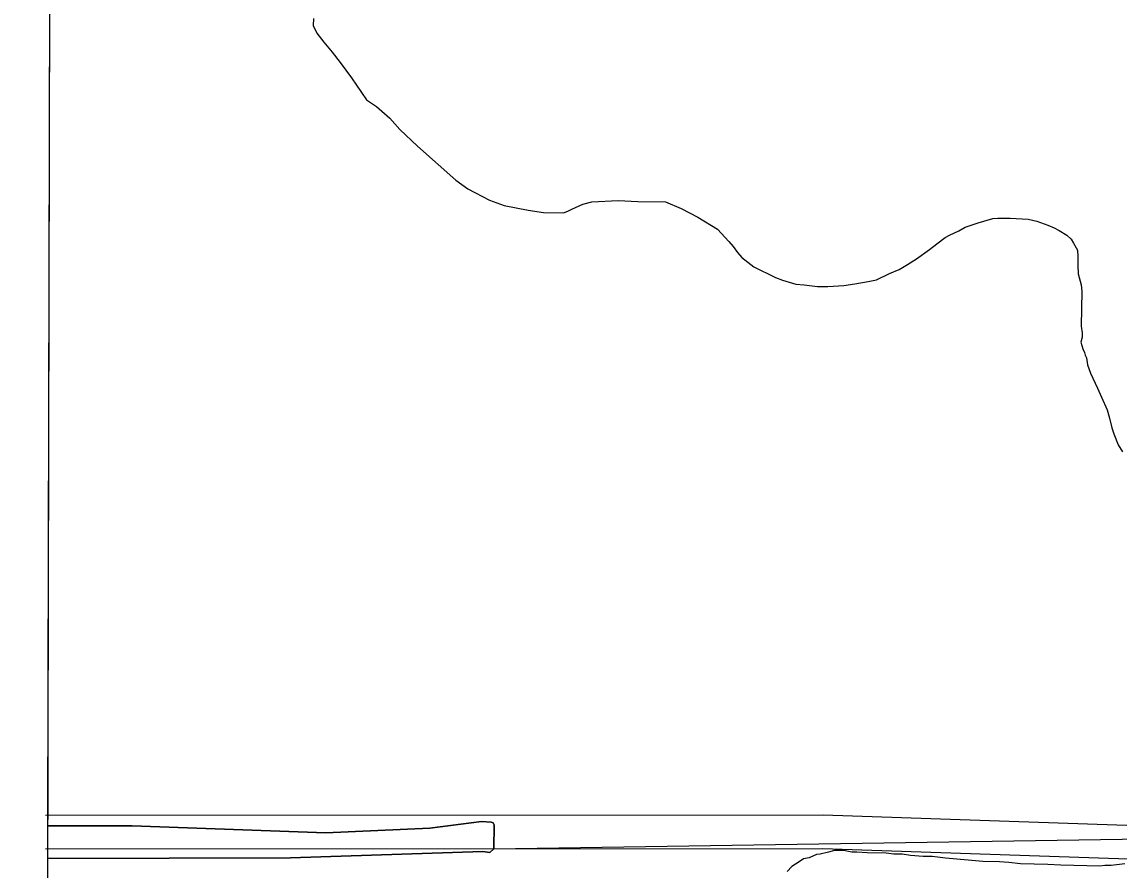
# Model space of a CAD drawing. Extents: x 3187622 to 3225504, y 800805 to 826213.
# Drawn here: x 3191794 to 3192767, y 815518 to 816271 of the extents above; entities that cross this region are included whole.
import ezdxf

# ---------------------------------------------------------------- set-up
doc = ezdxf.new("R2010")
doc.units = 0
for name, color, linetype in [('V-GRID-FRAM', 7, 'Continuous'), ('V-ROAD-CNTR', 7, 'Continuous'), ('V-SITE-VEGE', 7, 'Continuous'), ('V-TOPO-SHOR', 7, 'Continuous')]:
    doc.layers.add(name, color=color, linetype=linetype)

msp = doc.modelspace()

# ---------------------------------------------------------------- linework, layer by layer
at = {"layer": 'V-GRID-FRAM'}
msp.add_lwpolyline([(3191838.83, 824434.07), (3223248.62, 824370.11), (3223219.52, 806183.49), (3191793.86, 806247.48), (3191838.83, 824434.07)], dxfattribs=at)
at = {"layer": 'V-ROAD-CNTR'}
for points in [[(3192947.63, 815551.62), (3192504.58, 815566.69), (3191814.76, 815566.39)], [(3192950.39, 815521.51), (3192504.07, 815536.69), (3191814.78, 815536.39)]]:
    msp.add_lwpolyline(points, dxfattribs=at)
at = {"layer": 'V-SITE-VEGE'}
for p, q in [((3191816.88, 815557.09), (3191819.06, 816440.2)), ((3192052.44, 816273.67), (3192052.34, 816267.42)), ((3192052.34, 816267.42), (3192055.62, 816260.55)), ((3192055.62, 816260.55), (3192061.72, 816252.49)), ((3192061.72, 816252.49), (3192068.95, 816243.85)), ((3192068.95, 816243.85), (3192076.17, 816234.63)), ((3192076.17, 816234.63), (3192086.15, 816220.83)), ((3192086.15, 816220.83), (3192099.43, 816201.29)), ((3192099.43, 816201.29), (3192108.41, 816195.45)), ((3192108.41, 816195.45), (3192120.15, 816185.02)), ((3192120.15, 816185.02), (3192129.07, 816175.21)), ((3192129.07, 816175.21), (3192144.7, 816160.17)), ((3192144.7, 816160.17), (3192178.8, 816130.04)), ((3192178.8, 816130.04), (3192189.46, 816122.47)), ((3192189.46, 816122.47), (3192208.58, 816112.48)), ((3192208.58, 816112.48), (3192221.56, 816107.71)), ((3192221.56, 816107.71), (3192243.06, 816103.35)), ((3192243.06, 816103.35), (3192256.65, 816101.41)), ((3192278.25, 816102.73), (3192281.69, 816104.37)), ((3192281.69, 816104.37), (3192291.42, 816108.74)), ((3192291.42, 816108.74), (3192299.41, 816110.87)), ((3192299.41, 816110.87), (3192322.71, 816112.16)), ((3192322.71, 816112.16), (3192340.3, 816111.28)), ((3192340.3, 816111.28), (3192364.71, 816110.85)), ((3192364.71, 816110.85), (3192378.8, 816104.92)), ((3192378.8, 816104.92), (3192393.43, 816097.28)), ((3192256.65, 816101.41), (3192274.25, 816101.09)), ((3192274.25, 816101.09), (3192278.25, 816102.73)), ((3192393.43, 816097.28), (3192410.84, 816086.76)), ((3192642.05, 816092.32), (3192655.18, 816096.06)), ((3192655.18, 816096.06), (3192659.73, 816096.54)), ((3192659.73, 816096.54), (3192670.51, 816096.35)), ((3192670.51, 816096.35), (3192686.39, 816095.51)), ((3192686.39, 816095.51), (3192694.31, 816093.66)), ((3192694.31, 816093.66), (3192703.9, 816090.08)), ((3192410.84, 816086.76), (3192420.87, 816075.79)), ((3192616.87, 816081.4), (3192624.89, 816085.24)), ((3192624.89, 816085.24), (3192630.62, 816088.54)), ((3192630.62, 816088.54), (3192642.05, 816092.32)), ((3192703.9, 816090.08), (3192709.54, 816087.71)), ((3192709.54, 816087.71), (3192714.04, 816085.37)), ((3192714.04, 816085.37), (3192720.78, 816081.27)), ((3192420.87, 816075.79), (3192424.77, 816071.18)), ((3192605.38, 816073.66), (3192612.86, 816079.2)), ((3192612.86, 816079.2), (3192616.87, 816081.4)), ((3192720.78, 816081.27), (3192724.69, 816077.79)), ((3192724.69, 816077.79), (3192726.9, 816074.35)), ((3192726.9, 816074.35), (3192730.2, 816068.04)), ((3192424.77, 816071.18), (3192428.65, 816066)), ((3192428.65, 816066), (3192432.54, 816061.39)), ((3192587.54, 816060.34), (3192599.04, 816068.66)), ((3192599.04, 816068.66), (3192605.38, 816073.66)), ((3192730.2, 816068.04), (3192730.67, 816062.35)), ((3192432.54, 816061.39), (3192443.18, 816053.25)), ((3192572.04, 816050.97), (3192579.5, 816055.38)), ((3192579.5, 816055.38), (3192587.54, 816060.34)), ((3192730.67, 816062.35), (3192730.53, 816054.41)), ((3192730.53, 816054.41), (3192730.96, 816047.02)), ((3192443.18, 816053.25), (3192462.33, 816043.82)), ((3192552, 816041.67), (3192563.46, 816047.14)), ((3192563.46, 816047.14), (3192572.04, 816050.97)), ((3192730.96, 816047.02), (3192733.63, 816037.32)), ((3192462.33, 816043.82), (3192468.53, 816041.44)), ((3192468.53, 816041.44), (3192480.39, 816037.83)), ((3192480.39, 816037.83), (3192487.76, 816037.13)), ((3192487.76, 816037.13), (3192499.66, 816035.78)), ((3192499.66, 816035.78), (3192508.74, 816035.62)), ((3192508.74, 816035.62), (3192522.95, 816036.51)), ((3192522.95, 816036.51), (3192532.63, 816038.04)), ((3192532.63, 816038.04), (3192544.59, 816040.1)), ((3192544.59, 816040.1), (3192552, 816041.67)), ((3192733.63, 816037.32), (3192734.1, 816031.63)), ((3192734.1, 816031.63), (3192733.54, 816000.41)), ((3192733.54, 816000.41), (3192734.58, 815994.71)), ((3192734.51, 815990.74), (3192733.29, 815986.22)), ((3192733.29, 815986.22), (3192734.9, 815980.51)), ((3192734.58, 815994.71), (3192734.51, 815990.74)), ((3192734.9, 815980.51), (3192736.54, 815977.08)), ((3192736.54, 815977.08), (3192737.07, 815974.8)), ((3192737.07, 815974.8), (3192738.16, 815972.51)), ((3192738.16, 815972.51), (3192739.19, 815966.24)), ((3192739.19, 815966.24), (3192741.89, 815958.81)), ((3192741.89, 815958.81), (3192747.91, 815945.65)), ((3192747.91, 815945.65), (3192751.74, 815937.63)), ((3192751.74, 815937.63), (3192756.65, 815926.18)), ((3192756.65, 815926.18), (3192758.79, 815918.77)), ((3192758.79, 815918.77), (3192760.91, 815910.21)), ((3192760.91, 815910.21), (3192762.52, 815905.07)), ((3192762.52, 815905.07), (3192766.32, 815895.35)), ((3192766.32, 815895.35), (3192770.19, 815889.04)), ((3192201.7, 815560.96), (3192155.59, 815555.06)), ((3192210.28, 815560.49), (3192201.7, 815560.96)), ((3192211.84, 815559.77), (3192210.28, 815560.49)), ((3192212.67, 815558.14), (3192211.84, 815559.77)), ((3192212.62, 815536.64), (3192212.67, 815558.14)), ((3191891.5, 815557.2), (3191816.88, 815557.09)), ((3192063.46, 815550.98), (3191891.5, 815557.2)), ((3192155.59, 815555.06), (3192063.46, 815550.98)), ((3191816.81, 815528.12), (3192032, 815528.74)), ((3192032, 815528.74), (3192202.75, 815534.2)), ((3192202.75, 815534.2), (3192208.94, 815533.35)), ((3192208.94, 815533.35), (3192212.62, 815536.64)), ((3192492.39, 815528.84), (3192487.26, 815527.79)), ((3192498.69, 815531.57), (3192492.39, 815528.84)), ((3192502.1, 815532.07), (3192498.69, 815531.57)), ((3192509.51, 815533.65), (3192502.1, 815532.07)), ((3192514.65, 815535.26), (3192509.51, 815533.65)), ((3192522.6, 815535.12), (3192514.65, 815535.26)), ((3192529.96, 815533.85), (3192522.6, 815535.12)), ((3192534.5, 815533.77), (3192529.96, 815533.85)), ((3192543.57, 815533.05), (3192534.5, 815533.77)), ((3192560.6, 815532.74), (3192543.57, 815533.05)), ((3192567.4, 815532.05), (3192560.6, 815532.74)), ((3192574.78, 815531.93), (3192567.4, 815532.05)), ((3192582.14, 815530.66), (3192574.78, 815531.93)), ((3192593.48, 815529.89), (3192582.14, 815530.66)), ((3192601.43, 815529.75), (3192593.48, 815529.89)), ((3192613.33, 815528.4), (3192601.43, 815529.75)), ((3191816.33, 815335.91), (3191816.81, 815528.12)), ((3192476.92, 815521.16), (3192472.87, 815516.69)), ((3192483.24, 815525.03), (3192476.92, 815521.16)), ((3192487.26, 815527.79), (3192483.24, 815525.03)), ((3192636.57, 815526.29), (3192613.33, 815528.4)), ((3192646.21, 815525.55), (3192636.57, 815526.29)), ((3192660.97, 815525.29), (3192646.21, 815525.55)), ((3192669.48, 815524.57), (3192660.97, 815525.29)), ((3192679.68, 815523.25), (3192669.48, 815524.57)), ((3192704.08, 815522.82), (3192679.68, 815523.25)), ((3192715.43, 815522.06), (3192704.08, 815522.82)), ((3192750.05, 815521.44), (3192715.43, 815522.06)), ((3192754.6, 815521.93), (3192750.05, 815521.44)), ((3192760.28, 815521.83), (3192754.6, 815521.93)), ((3192772.23, 815523.32), (3192760.28, 815521.83))]:
    msp.add_line(p, q, dxfattribs=at)
at = {"layer": 'V-TOPO-SHOR'}
msp.add_line((3192212.62, 815536.64), (3192941.22, 815547.83), dxfattribs=at)
msp.add_lwpolyline([(3191816.88, 815557.09), (3191891.5, 815557.2), (3192063.46, 815550.98), (3192155.59, 815555.06), (3192201.7, 815560.96), (3192210.28, 815560.49), (3192211.84, 815559.77), (3192212.67, 815558.14), (3192212.62, 815536.64), (3192208.94, 815533.35), (3192202.75, 815534.2), (3192032, 815528.73), (3191816.81, 815528.12)], dxfattribs=at)

doc.saveas('drawing.dxf')
